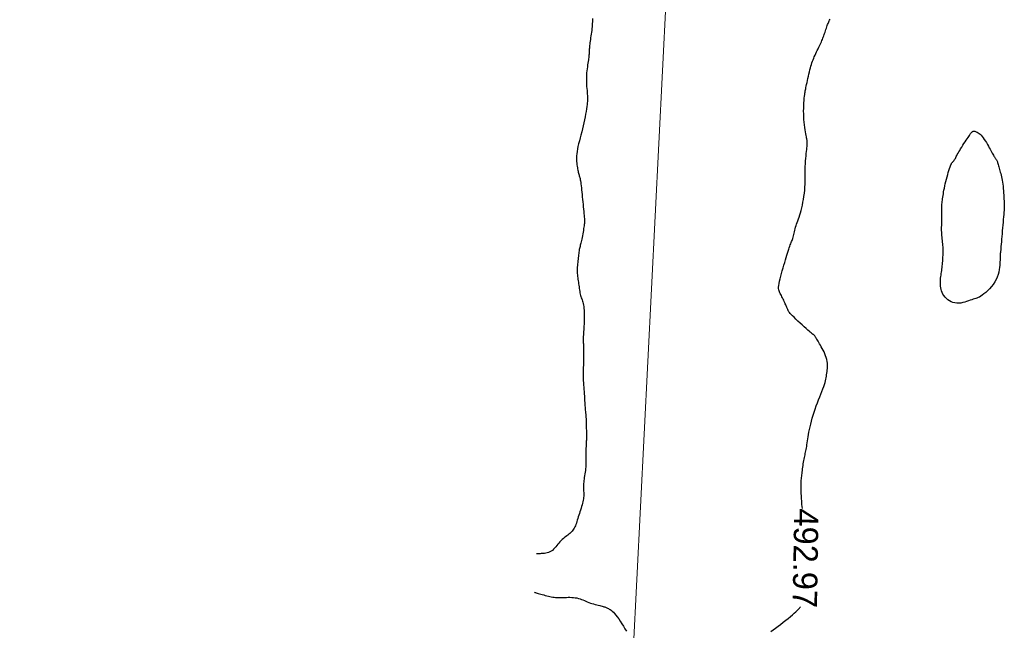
# Model space of a CAD drawing. Header units: millimetres. Extents: x 32690613 to 32693367, y 5343692 to 5344708.
# Tile 510 of 656: x 32692406 to 32692447, y 5344300 to 5344325. Entities that reach past the tile are written whole.
import ezdxf
from ezdxf.enums import TextEntityAlignment as Align

# ---------------------------------------------------------------- set-up
doc = ezdxf.new("R2010")
doc.units = ezdxf.units.MM
doc.header["$LTSCALE"] = 20
doc.layers.get('0').update_dxf_attribs({"lineweight": 18})
doc.layers.get('Defpoints').update_dxf_attribs({"color": 11, "lineweight": 18})
doc.layers.add('02-DGM_HL_493.00', color=102, linetype='Continuous')
doc.layers.add('02-DGM_HL_493.50', color=112, linetype='Continuous')

# ---------------------------------------------------------------- blocks, each defined once
blk = doc.blocks.new('A$C78070446')
blk.add_line((4469733.773, 5343068.963), (4469667.482, 5342330.093))

msp = doc.modelspace()

# ---------------------------------------------------------------- linework, layer by layer
at = {"layer": '02-DGM_HL_493.00', "elevation": 493, "flags": 128}
for points in [[(32692429.918, 5344324.773), (32692429.918, 5344324.708), (32692429.916, 5344324.642), (32692429.914, 5344324.574), (32692429.91, 5344324.504), (32692429.904, 5344324.433), (32692429.897, 5344324.361), (32692429.889, 5344324.286), (32692429.879, 5344324.211), (32692429.868, 5344324.135), (32692429.857, 5344324.06), (32692429.845, 5344323.986), (32692429.835, 5344323.915), (32692429.825, 5344323.846), (32692429.816, 5344323.781), (32692429.809, 5344323.72), (32692429.803, 5344323.664), (32692429.798, 5344323.611), (32692429.795, 5344323.561), (32692429.792, 5344323.514), (32692429.79, 5344323.469), (32692429.787, 5344323.426), (32692429.785, 5344323.385), (32692429.783, 5344323.345), (32692429.78, 5344323.304), (32692429.776, 5344323.263), (32692429.772, 5344323.22), (32692429.767, 5344323.174), (32692429.761, 5344323.124), (32692429.753, 5344323.07), (32692429.744, 5344323.01), (32692429.734, 5344322.944), (32692429.723, 5344322.872), (32692429.712, 5344322.795), (32692429.701, 5344322.713), (32692429.691, 5344322.628), (32692429.682, 5344322.539), (32692429.676, 5344322.447), (32692429.672, 5344322.354), (32692429.671, 5344322.259), (32692429.674, 5344322.164), (32692429.678, 5344322.071), (32692429.683, 5344321.98), (32692429.69, 5344321.893), (32692429.697, 5344321.812), (32692429.704, 5344321.737), (32692429.71, 5344321.67), (32692429.714, 5344321.612), (32692429.717, 5344321.561), (32692429.718, 5344321.513), (32692429.718, 5344321.466), (32692429.716, 5344321.418), (32692429.711, 5344321.365), (32692429.705, 5344321.306), (32692429.697, 5344321.236), (32692429.686, 5344321.155), (32692429.673, 5344321.062), (32692429.657, 5344320.96), (32692429.64, 5344320.85), (32692429.619, 5344320.734), (32692429.596, 5344320.613), (32692429.571, 5344320.489), (32692429.543, 5344320.363), (32692429.512, 5344320.237), (32692429.48, 5344320.111), (32692429.446, 5344319.987), (32692429.414, 5344319.865), (32692429.382, 5344319.746), (32692429.353, 5344319.63), (32692429.327, 5344319.519), (32692429.306, 5344319.413), (32692429.29, 5344319.313), (32692429.279, 5344319.219), (32692429.272, 5344319.13), (32692429.269, 5344319.046), (32692429.269, 5344318.968), (32692429.272, 5344318.894), (32692429.277, 5344318.825), (32692429.284, 5344318.761), (32692429.292, 5344318.7), (32692429.3, 5344318.644), (32692429.31, 5344318.592), (32692429.32, 5344318.543), (32692429.33, 5344318.498), (32692429.34, 5344318.455), (32692429.351, 5344318.415), (32692429.361, 5344318.378), (32692429.372, 5344318.342), (32692429.381, 5344318.308), (32692429.391, 5344318.273), (32692429.4, 5344318.236), (32692429.41, 5344318.196), (32692429.419, 5344318.151), (32692429.428, 5344318.1), (32692429.437, 5344318.042), (32692429.447, 5344317.976), (32692429.456, 5344317.902), (32692429.466, 5344317.82), (32692429.475, 5344317.733), (32692429.485, 5344317.641), (32692429.495, 5344317.545), (32692429.504, 5344317.445), (32692429.515, 5344317.343), (32692429.525, 5344317.24), (32692429.535, 5344317.136), (32692429.545, 5344317.035), (32692429.554, 5344316.937), (32692429.563, 5344316.844), (32692429.571, 5344316.757), (32692429.578, 5344316.679), (32692429.584, 5344316.611), (32692429.588, 5344316.555), (32692429.591, 5344316.507), (32692429.593, 5344316.465), (32692429.593, 5344316.427), (32692429.591, 5344316.391), (32692429.588, 5344316.353), (32692429.583, 5344316.31), (32692429.576, 5344316.261), (32692429.568, 5344316.204), (32692429.558, 5344316.139), (32692429.547, 5344316.068), (32692429.535, 5344315.995), (32692429.522, 5344315.92), (32692429.509, 5344315.846), (32692429.496, 5344315.775), (32692429.482, 5344315.709), (32692429.469, 5344315.649), (32692429.456, 5344315.595), (32692429.444, 5344315.545), (32692429.432, 5344315.499), (32692429.421, 5344315.455), (32692429.41, 5344315.412), (32692429.4, 5344315.369), (32692429.39, 5344315.324), (32692429.381, 5344315.276), (32692429.373, 5344315.226), (32692429.365, 5344315.173), (32692429.358, 5344315.119), (32692429.35, 5344315.062), (32692429.343, 5344315.003), (32692429.336, 5344314.943), (32692429.329, 5344314.881), (32692429.322, 5344314.817), (32692429.315, 5344314.752), (32692429.308, 5344314.687), (32692429.303, 5344314.621), (32692429.298, 5344314.556), (32692429.295, 5344314.49), (32692429.293, 5344314.425), (32692429.294, 5344314.362), (32692429.297, 5344314.299), (32692429.301, 5344314.237), (32692429.308, 5344314.177), (32692429.316, 5344314.116), (32692429.325, 5344314.056), (32692429.334, 5344313.995), (32692429.344, 5344313.934), (32692429.353, 5344313.873), (32692429.362, 5344313.81), (32692429.371, 5344313.747), (32692429.38, 5344313.684), (32692429.389, 5344313.622), (32692429.399, 5344313.561), (32692429.409, 5344313.503), (32692429.42, 5344313.447), (32692429.433, 5344313.394), (32692429.447, 5344313.345), (32692429.462, 5344313.299), (32692429.478, 5344313.254), (32692429.493, 5344313.209), (32692429.509, 5344313.162), (32692429.524, 5344313.113), (32692429.538, 5344313.059), (32692429.55, 5344313), (32692429.56, 5344312.935), (32692429.569, 5344312.864), (32692429.576, 5344312.788), (32692429.58, 5344312.708), (32692429.584, 5344312.626), (32692429.585, 5344312.542), (32692429.585, 5344312.458), (32692429.584, 5344312.373), (32692429.581, 5344312.29), (32692429.576, 5344312.209), (32692429.572, 5344312.129), (32692429.566, 5344312.052), (32692429.561, 5344311.977), (32692429.556, 5344311.906), (32692429.551, 5344311.838), (32692429.547, 5344311.773), (32692429.545, 5344311.712), (32692429.543, 5344311.655), (32692429.543, 5344311.601), (32692429.543, 5344311.549), (32692429.544, 5344311.499), (32692429.545, 5344311.45), (32692429.547, 5344311.403), (32692429.549, 5344311.356), (32692429.551, 5344311.309), (32692429.552, 5344311.262), (32692429.554, 5344311.213), (32692429.555, 5344311.164), (32692429.556, 5344311.112), (32692429.557, 5344311.057), (32692429.557, 5344311), (32692429.557, 5344310.939), (32692429.556, 5344310.875), (32692429.555, 5344310.807), (32692429.553, 5344310.737), (32692429.551, 5344310.664), (32692429.549, 5344310.591), (32692429.547, 5344310.516), (32692429.545, 5344310.441), (32692429.544, 5344310.367), (32692429.543, 5344310.293), (32692429.542, 5344310.221), (32692429.541, 5344310.15), (32692429.541, 5344310.081), (32692429.542, 5344310.013), (32692429.543, 5344309.946), (32692429.545, 5344309.881), (32692429.548, 5344309.818), (32692429.551, 5344309.756), (32692429.555, 5344309.696), (32692429.56, 5344309.636), (32692429.565, 5344309.577), (32692429.57, 5344309.517), (32692429.574, 5344309.457), (32692429.579, 5344309.396), (32692429.584, 5344309.332), (32692429.588, 5344309.267), (32692429.592, 5344309.2), (32692429.596, 5344309.132), (32692429.6, 5344309.064), (32692429.603, 5344308.996), (32692429.607, 5344308.929), (32692429.612, 5344308.863), (32692429.616, 5344308.799), (32692429.621, 5344308.738), (32692429.627, 5344308.679), (32692429.632, 5344308.621), (32692429.638, 5344308.564), (32692429.644, 5344308.507), (32692429.649, 5344308.448), (32692429.653, 5344308.388), (32692429.658, 5344308.326), (32692429.661, 5344308.261), (32692429.664, 5344308.194), (32692429.666, 5344308.125), (32692429.667, 5344308.056), (32692429.668, 5344307.986), (32692429.669, 5344307.918), (32692429.67, 5344307.852), (32692429.67, 5344307.787), (32692429.671, 5344307.726), (32692429.671, 5344307.668), (32692429.671, 5344307.612), (32692429.671, 5344307.558), (32692429.671, 5344307.505), (32692429.67, 5344307.452), (32692429.669, 5344307.399), (32692429.667, 5344307.346), (32692429.664, 5344307.292), (32692429.661, 5344307.236), (32692429.658, 5344307.18), (32692429.655, 5344307.122), (32692429.652, 5344307.063), (32692429.649, 5344307.003), (32692429.648, 5344306.942), (32692429.647, 5344306.88), (32692429.648, 5344306.817), (32692429.649, 5344306.753), (32692429.651, 5344306.688), (32692429.652, 5344306.622), (32692429.653, 5344306.554), (32692429.652, 5344306.486), (32692429.65, 5344306.416), (32692429.646, 5344306.345), (32692429.639, 5344306.274), (32692429.63, 5344306.201), (32692429.619, 5344306.129), (32692429.608, 5344306.057), (32692429.597, 5344305.986), (32692429.586, 5344305.917), (32692429.576, 5344305.85), (32692429.567, 5344305.786), (32692429.561, 5344305.725), (32692429.557, 5344305.666), (32692429.554, 5344305.61), (32692429.553, 5344305.556), (32692429.554, 5344305.504), (32692429.555, 5344305.452), (32692429.556, 5344305.402), (32692429.558, 5344305.352), (32692429.56, 5344305.302), (32692429.561, 5344305.251), (32692429.562, 5344305.2), (32692429.561, 5344305.148), (32692429.558, 5344305.094), (32692429.552, 5344305.037), (32692429.544, 5344304.979), (32692429.532, 5344304.917), (32692429.517, 5344304.853), (32692429.498, 5344304.785), (32692429.477, 5344304.716), (32692429.454, 5344304.645), (32692429.43, 5344304.574), (32692429.406, 5344304.502), (32692429.382, 5344304.43), (32692429.359, 5344304.36), (32692429.337, 5344304.291), (32692429.317, 5344304.224), (32692429.298, 5344304.16), (32692429.279, 5344304.097), (32692429.26, 5344304.038), (32692429.24, 5344303.981), (32692429.219, 5344303.928), (32692429.198, 5344303.878), (32692429.174, 5344303.832), (32692429.148, 5344303.79), (32692429.121, 5344303.75), (32692429.091, 5344303.713), (32692429.059, 5344303.677), (32692429.025, 5344303.643), (32692428.988, 5344303.61), (32692428.949, 5344303.577), (32692428.908, 5344303.544), (32692428.864, 5344303.51), (32692428.819, 5344303.476), (32692428.772, 5344303.44), (32692428.725, 5344303.401), (32692428.678, 5344303.361), (32692428.632, 5344303.318), (32692428.586, 5344303.271), (32692428.542, 5344303.22), (32692428.498, 5344303.168), (32692428.455, 5344303.114), (32692428.412, 5344303.061), (32692428.368, 5344303.009), (32692428.322, 5344302.961), (32692428.275, 5344302.918), (32692428.226, 5344302.881), (32692428.174, 5344302.852), (32692428.12, 5344302.829), (32692428.065, 5344302.812), (32692428.009, 5344302.8), (32692427.955, 5344302.792), (32692427.903, 5344302.787), (32692427.853, 5344302.784), (32692427.807, 5344302.782), (32692427.766, 5344302.78), (32692427.729, 5344302.779), (32692427.698, 5344302.777), (32692427.672, 5344302.776), (32692427.651, 5344302.775), (32692427.636, 5344302.775), (32692427.627, 5344302.775), (32692427.623, 5344302.774)], [(32692438.548, 5344304.644), (32692438.539, 5344304.718), (32692438.531, 5344304.796), (32692438.524, 5344304.874), (32692438.518, 5344304.952), (32692438.513, 5344305.03), (32692438.509, 5344305.105), (32692438.505, 5344305.178), (32692438.502, 5344305.247), (32692438.5, 5344305.312), (32692438.498, 5344305.372), (32692438.496, 5344305.428), (32692438.494, 5344305.48), (32692438.493, 5344305.529), (32692438.492, 5344305.576), (32692438.493, 5344305.621), (32692438.494, 5344305.667), (32692438.495, 5344305.712), (32692438.498, 5344305.759), (32692438.502, 5344305.807), (32692438.507, 5344305.856), (32692438.512, 5344305.907), (32692438.518, 5344305.961), (32692438.525, 5344306.017), (32692438.532, 5344306.075), (32692438.54, 5344306.137), (32692438.548, 5344306.201), (32692438.557, 5344306.267), (32692438.566, 5344306.336), (32692438.575, 5344306.404), (32692438.585, 5344306.473), (32692438.596, 5344306.54), (32692438.606, 5344306.606), (32692438.618, 5344306.669), (32692438.63, 5344306.729), (32692438.642, 5344306.786), (32692438.655, 5344306.842), (32692438.667, 5344306.897), (32692438.68, 5344306.952), (32692438.692, 5344307.008), (32692438.704, 5344307.066), (32692438.715, 5344307.127), (32692438.726, 5344307.192), (32692438.736, 5344307.261), (32692438.747, 5344307.335), (32692438.758, 5344307.413), (32692438.77, 5344307.496), (32692438.784, 5344307.585), (32692438.799, 5344307.678), (32692438.818, 5344307.778), (32692438.838, 5344307.883), (32692438.862, 5344307.994), (32692438.889, 5344308.109), (32692438.919, 5344308.227), (32692438.952, 5344308.349), (32692438.988, 5344308.473), (32692439.027, 5344308.599), (32692439.069, 5344308.726), (32692439.115, 5344308.853), (32692439.163, 5344308.978), (32692439.212, 5344309.102), (32692439.26, 5344309.222), (32692439.307, 5344309.337), (32692439.351, 5344309.447), (32692439.392, 5344309.55), (32692439.427, 5344309.645), (32692439.456, 5344309.731), (32692439.48, 5344309.81), (32692439.498, 5344309.882), (32692439.514, 5344309.949), (32692439.526, 5344310.013), (32692439.536, 5344310.075), (32692439.544, 5344310.136), (32692439.552, 5344310.198), (32692439.56, 5344310.262), (32692439.567, 5344310.328), (32692439.573, 5344310.396), (32692439.577, 5344310.466), (32692439.577, 5344310.538), (32692439.573, 5344310.611), (32692439.565, 5344310.686), (32692439.55, 5344310.762), (32692439.529, 5344310.839), (32692439.502, 5344310.917), (32692439.471, 5344310.994), (32692439.437, 5344311.07), (32692439.4, 5344311.145), (32692439.362, 5344311.216), (32692439.325, 5344311.284), (32692439.289, 5344311.347), (32692439.255, 5344311.406), (32692439.223, 5344311.46), (32692439.194, 5344311.509), (32692439.167, 5344311.553), (32692439.142, 5344311.593), (32692439.12, 5344311.628), (32692439.1, 5344311.659), (32692439.082, 5344311.686), (32692439.066, 5344311.709), (32692439.052, 5344311.729), (32692439.039, 5344311.745), (32692439.028, 5344311.759), (32692439.017, 5344311.77), (32692439.007, 5344311.78), (32692438.998, 5344311.788), (32692438.989, 5344311.795), (32692438.979, 5344311.801), (32692438.968, 5344311.809), (32692438.953, 5344311.819), (32692438.934, 5344311.834), (32692438.907, 5344311.855), (32692438.872, 5344311.883), (32692438.828, 5344311.921), (32692438.772, 5344311.97), (32692438.703, 5344312.031), (32692438.625, 5344312.102), (32692438.54, 5344312.18), (32692438.452, 5344312.261), (32692438.365, 5344312.343), (32692438.281, 5344312.422), (32692438.205, 5344312.495), (32692438.139, 5344312.559), (32692438.087, 5344312.613), (32692438.046, 5344312.656), (32692438.016, 5344312.691), (32692437.995, 5344312.719), (32692437.979, 5344312.742), (32692437.969, 5344312.763), (32692437.96, 5344312.782), (32692437.953, 5344312.802), (32692437.945, 5344312.823), (32692437.935, 5344312.847), (32692437.924, 5344312.874), (32692437.911, 5344312.904), (32692437.897, 5344312.936), (32692437.882, 5344312.972), (32692437.865, 5344313.01), (32692437.846, 5344313.052), (32692437.825, 5344313.097), (32692437.803, 5344313.145), (32692437.779, 5344313.194), (32692437.755, 5344313.244), (32692437.731, 5344313.293), (32692437.707, 5344313.341), (32692437.683, 5344313.387), (32692437.66, 5344313.43), (32692437.638, 5344313.469), (32692437.619, 5344313.506), (32692437.601, 5344313.543), (32692437.587, 5344313.583), (32692437.578, 5344313.627), (32692437.572, 5344313.677), (32692437.572, 5344313.735), (32692437.579, 5344313.805), (32692437.592, 5344313.886), (32692437.61, 5344313.978), (32692437.634, 5344314.079), (32692437.661, 5344314.186), (32692437.691, 5344314.298), (32692437.723, 5344314.412), (32692437.755, 5344314.526), (32692437.788, 5344314.639), (32692437.82, 5344314.747), (32692437.85, 5344314.852), (32692437.879, 5344314.951), (32692437.907, 5344315.045), (32692437.934, 5344315.133), (32692437.96, 5344315.214), (32692437.984, 5344315.289), (32692438.007, 5344315.356), (32692438.029, 5344315.416), (32692438.05, 5344315.469), (32692438.07, 5344315.518), (32692438.088, 5344315.563), (32692438.105, 5344315.605), (32692438.121, 5344315.648), (32692438.137, 5344315.691), (32692438.151, 5344315.737), (32692438.164, 5344315.786), (32692438.177, 5344315.839), (32692438.19, 5344315.895), (32692438.203, 5344315.953), (32692438.217, 5344316.013), (32692438.232, 5344316.074), (32692438.248, 5344316.137), (32692438.266, 5344316.2), (32692438.287, 5344316.264), (32692438.309, 5344316.328), (32692438.334, 5344316.395), (32692438.359, 5344316.464), (32692438.386, 5344316.538), (32692438.413, 5344316.616), (32692438.441, 5344316.701), (32692438.468, 5344316.792), (32692438.496, 5344316.89), (32692438.522, 5344316.996), (32692438.548, 5344317.107), (32692438.571, 5344317.223), (32692438.593, 5344317.343), (32692438.612, 5344317.466), (32692438.628, 5344317.591), (32692438.641, 5344317.716), (32692438.65, 5344317.841), (32692438.655, 5344317.966), (32692438.659, 5344318.091), (32692438.661, 5344318.214), (32692438.662, 5344318.336), (32692438.663, 5344318.457), (32692438.665, 5344318.577), (32692438.668, 5344318.694), (32692438.674, 5344318.809), (32692438.681, 5344318.921), (32692438.689, 5344319.028), (32692438.699, 5344319.13), (32692438.708, 5344319.225), (32692438.718, 5344319.312), (32692438.726, 5344319.391), (32692438.733, 5344319.459), (32692438.739, 5344319.516), (32692438.743, 5344319.564), (32692438.746, 5344319.603), (32692438.747, 5344319.635), (32692438.747, 5344319.661), (32692438.747, 5344319.683), (32692438.746, 5344319.701), (32692438.744, 5344319.719), (32692438.742, 5344319.735), (32692438.74, 5344319.753), (32692438.737, 5344319.774), (32692438.732, 5344319.799), (32692438.727, 5344319.829), (32692438.72, 5344319.867), (32692438.712, 5344319.914), (32692438.702, 5344319.97), (32692438.689, 5344320.038), (32692438.676, 5344320.116), (32692438.661, 5344320.203), (32692438.647, 5344320.299), (32692438.633, 5344320.401), (32692438.621, 5344320.509), (32692438.611, 5344320.622), (32692438.604, 5344320.738), (32692438.6, 5344320.855), (32692438.599, 5344320.973), (32692438.601, 5344321.09), (32692438.606, 5344321.202), (32692438.611, 5344321.31), (32692438.618, 5344321.41), (32692438.626, 5344321.5), (32692438.633, 5344321.58), (32692438.641, 5344321.647), (32692438.648, 5344321.704), (32692438.656, 5344321.754), (32692438.664, 5344321.8), (32692438.673, 5344321.844), (32692438.683, 5344321.89), (32692438.694, 5344321.941), (32692438.707, 5344322), (32692438.722, 5344322.068), (32692438.739, 5344322.144), (32692438.757, 5344322.227), (32692438.776, 5344322.314), (32692438.796, 5344322.404), (32692438.817, 5344322.493), (32692438.837, 5344322.581), (32692438.858, 5344322.665), (32692438.878, 5344322.744), (32692438.899, 5344322.817), (32692438.919, 5344322.887), (32692438.941, 5344322.953), (32692438.963, 5344323.017), (32692438.986, 5344323.08), (32692439.011, 5344323.142), (32692439.037, 5344323.205), (32692439.066, 5344323.27), (32692439.096, 5344323.335), (32692439.127, 5344323.4), (32692439.159, 5344323.465), (32692439.191, 5344323.529), (32692439.221, 5344323.592), (32692439.25, 5344323.652), (32692439.278, 5344323.71), (32692439.303, 5344323.764), (32692439.326, 5344323.816), (32692439.347, 5344323.866), (32692439.367, 5344323.914), (32692439.386, 5344323.962), (32692439.404, 5344324.011), (32692439.422, 5344324.06), (32692439.44, 5344324.111), (32692439.458, 5344324.164), (32692439.477, 5344324.218), (32692439.496, 5344324.273), (32692439.515, 5344324.328), (32692439.534, 5344324.381), (32692439.552, 5344324.433), (32692439.569, 5344324.481), (32692439.586, 5344324.526), (32692439.602, 5344324.566), (32692439.617, 5344324.603), (32692439.633, 5344324.638), (32692439.649, 5344324.674), (32692439.667, 5344324.71), (32692439.688, 5344324.75)], [(32692427.538, 5344301.197), (32692427.543, 5344301.195), (32692427.558, 5344301.191), (32692427.581, 5344301.184), (32692427.612, 5344301.175), (32692427.651, 5344301.164), (32692427.695, 5344301.151), (32692427.745, 5344301.137), (32692427.799, 5344301.121), (32692427.857, 5344301.104), (32692427.918, 5344301.087), (32692427.98, 5344301.069), (32692428.044, 5344301.052), (32692428.108, 5344301.036), (32692428.17, 5344301.021), (32692428.231, 5344301.008), (32692428.289, 5344300.997), (32692428.344, 5344300.989), (32692428.396, 5344300.983), (32692428.447, 5344300.979), (32692428.497, 5344300.978), (32692428.548, 5344300.977), (32692428.601, 5344300.978), (32692428.657, 5344300.98), (32692428.717, 5344300.982), (32692428.782, 5344300.985), (32692428.851, 5344300.987), (32692428.923, 5344300.988), (32692428.996, 5344300.988), (32692429.07, 5344300.985), (32692429.144, 5344300.98), (32692429.216, 5344300.972), (32692429.285, 5344300.96), (32692429.35, 5344300.944), (32692429.413, 5344300.924), (32692429.473, 5344300.902), (32692429.531, 5344300.878), (32692429.59, 5344300.852), (32692429.648, 5344300.826), (32692429.708, 5344300.801), (32692429.77, 5344300.776), (32692429.835, 5344300.754), (32692429.902, 5344300.733), (32692429.969, 5344300.714), (32692430.035, 5344300.696), (32692430.1, 5344300.68), (32692430.162, 5344300.664), (32692430.219, 5344300.65), (32692430.271, 5344300.637), (32692430.316, 5344300.625), (32692430.355, 5344300.613), (32692430.391, 5344300.602), (32692430.423, 5344300.59), (32692430.452, 5344300.578), (32692430.481, 5344300.566), (32692430.511, 5344300.553), (32692430.541, 5344300.539), (32692430.574, 5344300.524), (32692430.61, 5344300.506), (32692430.649, 5344300.484), (32692430.69, 5344300.457), (32692430.735, 5344300.422), (32692430.782, 5344300.379), (32692430.832, 5344300.326), (32692430.886, 5344300.261), (32692430.942, 5344300.184), (32692431.001, 5344300.097), (32692431.063, 5344300.002), (32692431.126, 5344299.902), (32692431.19, 5344299.799), (32692431.256, 5344299.697), (32692431.322, 5344299.597)], [(32692437.256, 5344299.584), (32692437.348, 5344299.649), (32692437.445, 5344299.72), (32692437.547, 5344299.796), (32692437.651, 5344299.877), (32692437.757, 5344299.96), (32692437.861, 5344300.042), (32692437.961, 5344300.123), (32692438.054, 5344300.2), (32692438.139, 5344300.271), (32692438.213, 5344300.334), (32692438.273, 5344300.388), (32692438.322, 5344300.432), (32692438.361, 5344300.469), (32692438.391, 5344300.499), (32692438.414, 5344300.524), (32692438.432, 5344300.545), (32692438.446, 5344300.564), (32692438.459, 5344300.58), (32692438.47, 5344300.595)]]:
    msp.add_lwpolyline(points, dxfattribs=at)
at = {"layer": '02-DGM_HL_493.50', "elevation": 493.5, "flags": 128}
msp.add_lwpolyline([(32692446.261, 5344319.404), (32692446.294, 5344319.345), (32692446.323, 5344319.291), (32692446.35, 5344319.242), (32692446.375, 5344319.198), (32692446.398, 5344319.158), (32692446.419, 5344319.122), (32692446.438, 5344319.091), (32692446.455, 5344319.064), (32692446.471, 5344319.04), (32692446.486, 5344319.019), (32692446.499, 5344319), (32692446.512, 5344318.981), (32692446.525, 5344318.961), (32692446.536, 5344318.94), (32692446.548, 5344318.916), (32692446.559, 5344318.887), (32692446.571, 5344318.854), (32692446.583, 5344318.816), (32692446.595, 5344318.773), (32692446.608, 5344318.727), (32692446.621, 5344318.678), (32692446.635, 5344318.626), (32692446.649, 5344318.572), (32692446.664, 5344318.516), (32692446.68, 5344318.458), (32692446.696, 5344318.399), (32692446.712, 5344318.337), (32692446.728, 5344318.273), (32692446.743, 5344318.204), (32692446.757, 5344318.132), (32692446.771, 5344318.054), (32692446.783, 5344317.972), (32692446.793, 5344317.883), (32692446.802, 5344317.791), (32692446.809, 5344317.698), (32692446.816, 5344317.605), (32692446.821, 5344317.516), (32692446.826, 5344317.431), (32692446.83, 5344317.353), (32692446.833, 5344317.285), (32692446.837, 5344317.228), (32692446.84, 5344317.18), (32692446.842, 5344317.137), (32692446.844, 5344317.096), (32692446.844, 5344317.054), (32692446.843, 5344317.007), (32692446.841, 5344316.954), (32692446.837, 5344316.889), (32692446.831, 5344316.812), (32692446.823, 5344316.723), (32692446.814, 5344316.624), (32692446.804, 5344316.518), (32692446.794, 5344316.405), (32692446.783, 5344316.287), (32692446.772, 5344316.168), (32692446.761, 5344316.048), (32692446.751, 5344315.93), (32692446.741, 5344315.815), (32692446.732, 5344315.704), (32692446.724, 5344315.599), (32692446.716, 5344315.5), (32692446.708, 5344315.411), (32692446.702, 5344315.331), (32692446.695, 5344315.262), (32692446.69, 5344315.205), (32692446.685, 5344315.159), (32692446.68, 5344315.123), (32692446.677, 5344315.094), (32692446.674, 5344315.071), (32692446.671, 5344315.053), (32692446.669, 5344315.038), (32692446.668, 5344315.024), (32692446.668, 5344315.01), (32692446.669, 5344314.995), (32692446.669, 5344314.976), (32692446.67, 5344314.952), (32692446.67, 5344314.922), (32692446.67, 5344314.885), (32692446.669, 5344314.839), (32692446.667, 5344314.782), (32692446.664, 5344314.714), (32692446.659, 5344314.635), (32692446.649, 5344314.548), (32692446.635, 5344314.454), (32692446.615, 5344314.356), (32692446.587, 5344314.254), (32692446.551, 5344314.151), (32692446.505, 5344314.048), (32692446.449, 5344313.948), (32692446.384, 5344313.85), (32692446.312, 5344313.758), (32692446.237, 5344313.671), (32692446.16, 5344313.59), (32692446.083, 5344313.518), (32692446.009, 5344313.455), (32692445.94, 5344313.402), (32692445.878, 5344313.361), (32692445.822, 5344313.328), (32692445.77, 5344313.303), (32692445.72, 5344313.284), (32692445.67, 5344313.267), (32692445.619, 5344313.252), (32692445.565, 5344313.237), (32692445.506, 5344313.219), (32692445.441, 5344313.196), (32692445.371, 5344313.171), (32692445.296, 5344313.145), (32692445.218, 5344313.121), (32692445.137, 5344313.1), (32692445.055, 5344313.083), (32692444.973, 5344313.074), (32692444.891, 5344313.075), (32692444.811, 5344313.085), (32692444.734, 5344313.106), (32692444.659, 5344313.136), (32692444.589, 5344313.174), (32692444.524, 5344313.219), (32692444.463, 5344313.27), (32692444.409, 5344313.325), (32692444.363, 5344313.385), (32692444.323, 5344313.447), (32692444.291, 5344313.511), (32692444.265, 5344313.577), (32692444.246, 5344313.644), (32692444.232, 5344313.712), (32692444.222, 5344313.78), (32692444.217, 5344313.847), (32692444.216, 5344313.913), (32692444.218, 5344313.978), (32692444.222, 5344314.041), (32692444.229, 5344314.104), (32692444.237, 5344314.166), (32692444.246, 5344314.228), (32692444.256, 5344314.289), (32692444.266, 5344314.351), (32692444.275, 5344314.414), (32692444.283, 5344314.477), (32692444.29, 5344314.541), (32692444.297, 5344314.605), (32692444.303, 5344314.669), (32692444.308, 5344314.733), (32692444.312, 5344314.796), (32692444.316, 5344314.858), (32692444.321, 5344314.919), (32692444.324, 5344314.978), (32692444.328, 5344315.036), (32692444.331, 5344315.094), (32692444.333, 5344315.151), (32692444.334, 5344315.209), (32692444.334, 5344315.268), (32692444.333, 5344315.327), (32692444.33, 5344315.389), (32692444.325, 5344315.452), (32692444.318, 5344315.517), (32692444.311, 5344315.584), (32692444.303, 5344315.652), (32692444.295, 5344315.721), (32692444.288, 5344315.791), (32692444.281, 5344315.86), (32692444.276, 5344315.93), (32692444.272, 5344316), (32692444.27, 5344316.069), (32692444.27, 5344316.137), (32692444.27, 5344316.205), (32692444.271, 5344316.272), (32692444.272, 5344316.337), (32692444.273, 5344316.402), (32692444.273, 5344316.465), (32692444.274, 5344316.527), (32692444.273, 5344316.588), (32692444.273, 5344316.647), (32692444.272, 5344316.705), (32692444.271, 5344316.762), (32692444.271, 5344316.817), (32692444.271, 5344316.872), (32692444.272, 5344316.926), (32692444.274, 5344316.979), (32692444.277, 5344317.032), (32692444.28, 5344317.085), (32692444.284, 5344317.139), (32692444.29, 5344317.194), (32692444.296, 5344317.25), (32692444.303, 5344317.309), (32692444.31, 5344317.37), (32692444.319, 5344317.435), (32692444.328, 5344317.503), (32692444.339, 5344317.574), (32692444.351, 5344317.648), (32692444.365, 5344317.727), (32692444.381, 5344317.809), (32692444.399, 5344317.895), (32692444.419, 5344317.985), (32692444.442, 5344318.078), (32692444.466, 5344318.174), (32692444.492, 5344318.27), (32692444.518, 5344318.363), (32692444.544, 5344318.453), (32692444.57, 5344318.535), (32692444.594, 5344318.61), (32692444.616, 5344318.674), (32692444.635, 5344318.726), (32692444.653, 5344318.767), (32692444.668, 5344318.799), (32692444.681, 5344318.823), (32692444.693, 5344318.841), (32692444.705, 5344318.855), (32692444.715, 5344318.866), (32692444.725, 5344318.875), (32692444.735, 5344318.885), (32692444.745, 5344318.895), (32692444.756, 5344318.907), (32692444.767, 5344318.92), (32692444.778, 5344318.936), (32692444.79, 5344318.954), (32692444.804, 5344318.975), (32692444.818, 5344319), (32692444.833, 5344319.028), (32692444.85, 5344319.061), (32692444.869, 5344319.098), (32692444.89, 5344319.14), (32692444.914, 5344319.186), (32692444.942, 5344319.237), (32692444.974, 5344319.293), (32692445.01, 5344319.355), (32692445.05, 5344319.421), (32692445.094, 5344319.491), (32692445.14, 5344319.563), (32692445.186, 5344319.635), (32692445.232, 5344319.705), (32692445.276, 5344319.771), (32692445.317, 5344319.832), (32692445.353, 5344319.886), (32692445.383, 5344319.931), (32692445.408, 5344319.969), (32692445.429, 5344319.999), (32692445.446, 5344320.024), (32692445.46, 5344320.044), (32692445.473, 5344320.061), (32692445.484, 5344320.076), (32692445.495, 5344320.089), (32692445.506, 5344320.102), (32692445.518, 5344320.114), (32692445.531, 5344320.125), (32692445.546, 5344320.134), (32692445.563, 5344320.14), (32692445.583, 5344320.144), (32692445.605, 5344320.145), (32692445.631, 5344320.142), (32692445.661, 5344320.134), (32692445.693, 5344320.121), (32692445.729, 5344320.103), (32692445.767, 5344320.08), (32692445.807, 5344320.051), (32692445.849, 5344320.016), (32692445.892, 5344319.974), (32692445.935, 5344319.925), (32692445.979, 5344319.869), (32692446.023, 5344319.807), (32692446.066, 5344319.741), (32692446.108, 5344319.673), (32692446.149, 5344319.603), (32692446.189, 5344319.534), (32692446.226, 5344319.467)], close=True, dxfattribs=at)

# ---------------------------------------------------------------- block references
at = {"layer": 'Defpoints', "rotation": 2.237485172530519}
msp.add_blockref('A$C78070446', (28434719.524, -168960.664), dxfattribs=at)

# ---------------------------------------------------------------- texts
at = {"layer": '02-DGM_HL_493.00'}
msp.add_text('492.97', height=1, rotation=269.1091, dxfattribs=at).set_placement((32692438.679, 5344302.595, 493), align=Align.MIDDLE)

doc.saveas('drawing.dxf')
